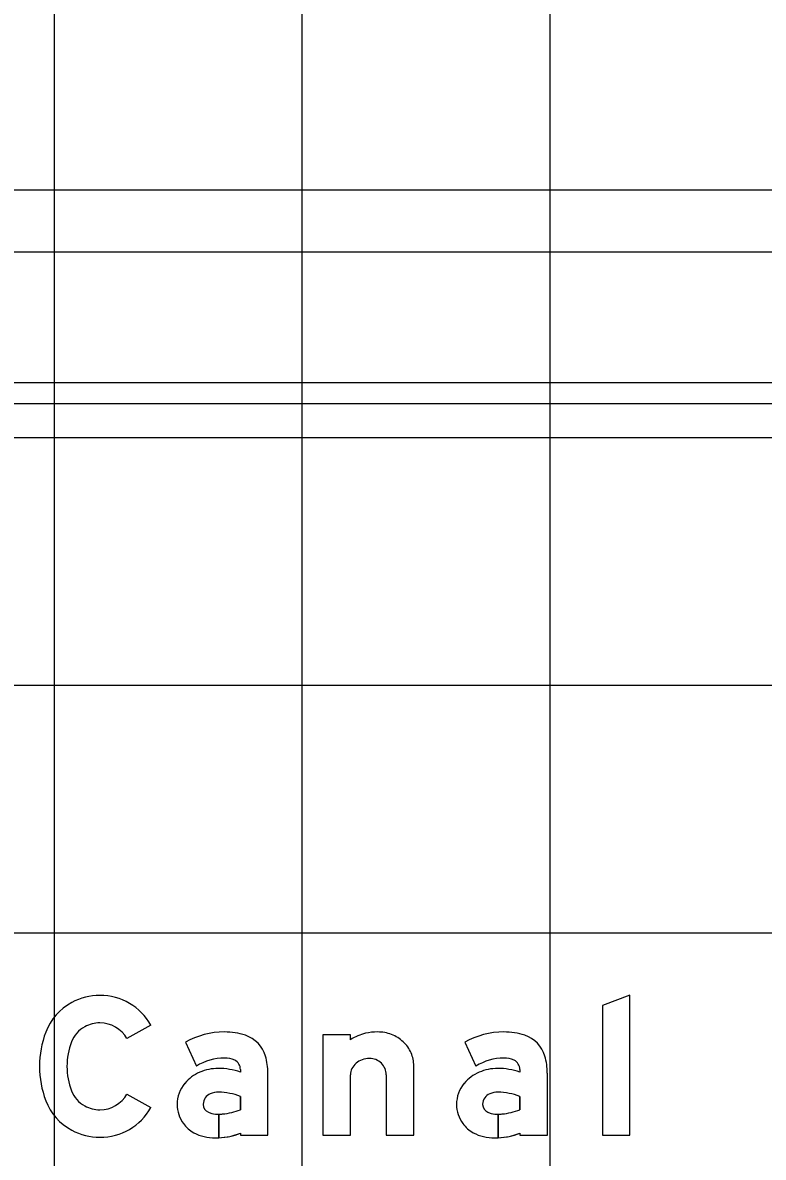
# Model space of a CAD drawing. Extents: x 1797809 to 2198143, y 249608 to 1237864.
# Drawn here: x 2196686.45 to 2196692.43, y 1237288.29 to 1237297.45 of the extents above; entities that cross this region are included whole.
import ezdxf

# ---------------------------------------------------------------- set-up
doc = ezdxf.new("R2010")
doc.units = 0
for name, color, linetype in [('GSBWFILL', 7, 'Continuous'), ('GSCOLORFILL', 7, 'Continuous'), ('GSDIMS', 7, 'Continuous'), ('GSOUTLINE', 7, 'Continuous'), ('GSSHT', 7, 'Continuous')]:
    doc.layers.add(name, color=color, linetype=linetype)

msp = doc.modelspace()

# ---------------------------------------------------------------- linework, layer by layer
at = {"layer": 'GSBWFILL'}
msp.add_line((2196689.3844, 1237288.9609), (2196689.3844, 1237288.4737), dxfattribs=at)
msp.add_lwpolyline([(2196691.3505, 1237288.4737), (2196691.3505, 1237289.6039), (2196691.1284, 1237289.5197), (2196691.1284, 1237288.4737)], close=True, dxfattribs=at)
for points in [[(2196687.4848, 1237289.3622), (2196687.2916, 1237289.2527)], [(2196689.0956, 1237289.2444), (2196689.0956, 1237289.2846), (2196688.8734, 1237289.2846), (2196688.8734, 1237288.4737), (2196689.0956, 1237288.4737), (2196689.0956, 1237288.9609)], [(2196687.7627, 1237289.2233), (2196687.8519, 1237289.0308)], [(2196690.0177, 1237289.2233), (2196690.1069, 1237289.0308)], [(2196688.2069, 1237289.0037), (2196688.2069, 1237288.9833)], [(2196689.3844, 1237288.4737), (2196689.6065, 1237288.4737), (2196689.6065, 1237289.034)], [(2196690.4619, 1237289.0037), (2196690.4619, 1237288.9833)], [(2196688.2069, 1237288.4892), (2196688.2069, 1237288.4737), (2196688.4291, 1237288.4737), (2196688.4291, 1237288.9749)], [(2196690.4619, 1237288.4892), (2196690.4619, 1237288.4737), (2196690.6841, 1237288.4737), (2196690.6841, 1237288.9749)], [(2196687.2916, 1237288.8055), (2196687.4848, 1237288.6959)], [(2196688.2069, 1237288.7866), (2196688.2069, 1237288.6787)], [(2196690.4619, 1237288.7866), (2196690.4619, 1237288.6787)], [(2196688.032, 1237288.4522), (2196688.032, 1237288.6428)], [(2196688.032, 1237288.6428), (2196688.032, 1237288.4522)], [(2196690.287, 1237288.4522), (2196690.287, 1237288.6428)], [(2196690.287, 1237288.6428), (2196690.287, 1237288.4522)]]:
    msp.add_lwpolyline(points, dxfattribs=at)
for centre, radius, start, end in [((2196690.3329, 1237288.67), 0.6367, 90, 119.66311), ((2196690.3329, 1237288.763), 0.5438, 71.83405, 90), ((2196690.4245, 1237289.0422), 0.2499, 16.31648, 71.83405), ((2196690.3329, 1237288.67), 0.4257, 90, 122.05672), ((2196690.3408, 1237288.9276), 0.1683, 63.61879, 92.70722), ((2196690.1945, 1237288.9749), 0.4895, 0, 16.31648), ((2196690.2837, 1237288.6314), 0.3809, 90, 113.17684), ((2196690.2837, 1237288.4515), 0.5608, 71.47545, 90), ((2196690.3786, 1237289.0037), 0.0833, 360, 63.61879), ((2196690.2576, 1237288.6881), 0.3185, 112.87736, 140.18708), ((2196690.2184, 1237288.7208), 0.2675, 140.18708, 180), ((2196690.2827, 1237288.6602), 0.1606, 88.64034, 113.40801), ((2196690.271, 1237288.2749), 0.5462, 69.54541, 88.37496), ((2196690.2564, 1237288.721), 0.0944, 113.40801, 177.70754), ((2196690.2625, 1237288.7208), 0.1006, 177.70754, 180), ((2196690.2066, 1237288.7208), 0.2557, 180, 216.84942), ((2196690.2286, 1237288.7208), 0.0666, 180, 247.96602), ((2196690.287, 1237288.8649), 0.2222, 247.96602, 270), ((2196690.287, 1237288.8649), 0.2222, 270.01432, 278.18856), ((2196690.274, 1237289.1565), 0.5135, 274.98299, 291.46462), ((2196690.2293, 1237288.7378), 0.2841, 216.84942, 239.60642), ((2196690.2584, 1237288.8337), 0.3822, 243.11972, 270), ((2196690.2584, 1237289.0184), 0.567, 270, 272.88577), ((2196690.2584, 1237289.0184), 0.567, 272.89139, 291.03047)]:
    msp.add_arc(centre, radius, start, end, dxfattribs=at)
for centre, major_axis, ratio, start_param, end_param in [((2196687.0733, 1237289.1219), (0, 0.48), 0.999994, 0, 0.495249), ((2196687.0733, 1237289.129), (0, 0.473), 0.999994, 5.228016, 6.283185), ((2196687.0616, 1237289.1436), (0, 0.4554), 0.999994, 0.495249, 1.205818), ((2196687.0733, 1237289.1219), (0, 0.2579), 0.999994, 0, 0.495249), ((2196687.0733, 1237289.129), (0, 0.2508), 0.999994, 5.228016, 6.283185), ((2196687.3613, 1237289.0291), (0, 0.7763), 0.999994, 1.205818, 1.935775), ((2196687.0616, 1237289.1436), (0, 0.2333), 0.999994, 0.495249, 1.205818), ((2196688.0779, 1237288.67), (0, 0.6367), 0.999995, 0, 0.517719), ((2196688.0779, 1237288.763), (0, 0.5438), 0.999995, 5.96613, 6.283185), ((2196688.1695, 1237289.0422), (0, 0.2499), 0.999995, 4.997165, 5.96613), ((2196689.3105, 1237288.907), (0, 0.4), 0.999997, 0.235088, 0.567132), ((2196689.3143, 1237288.8624), (0, 0.4444), 0.999997, 0, 0.219986), ((2196689.3143, 1237288.994), (0, 0.3128), 0.999997, 5.914285, 6.283185), ((2196689.3218, 1237289.0135), (0, 0.2919), 0.999997, 5.532258, 5.914285), ((2196687.3613, 1237289.0291), (0, 0.5541), 0.999994, 1.205818, 1.935775), ((2196689.3334, 1237289.026), (0, 0.2748), 0.999997, 5.130076, 5.532258), ((2196688.0779, 1237288.67), (0, 0.4257), 0.999995, 0, 0.559495), ((2196688.0858, 1237288.9276), (0, 0.1683), 0.999995, 5.822746, 6.330435), ((2196687.9395, 1237288.9749), (0, 0.4895), 0.999995, 4.712389, 4.997165), ((2196689.248, 1237288.9185), (0, 0.1749), 0.999997, 0, 0.345704), ((2196689.248, 1237288.953), (0, 0.1403), 0.999997, 5.900624, 6.283185), ((2196689.3515, 1237289.034), (0, 0.2551), 0.999997, 4.712389, 5.130076), ((2196688.0287, 1237288.6314), (0, 0.3809), 0.999995, 0, 0.404512), ((2196688.0287, 1237288.4515), (0, 0.5608), 0.999995, 5.959871, 6.283185), ((2196688.1236, 1237289.0037), (0, 0.0833), 0.999995, 4.712389, 5.822746), ((2196689.2113, 1237288.9608), (0, 0.1157), 0.999997, 1.126231, 1.570796), ((2196689.229, 1237288.9524), (0, 0.1354), 0.999997, 0.715718, 1.126231), ((2196689.2405, 1237288.9392), (0, 0.1529), 0.999997, 0.345704, 0.715718), ((2196689.2495, 1237288.9568), (0, 0.1362), 0.999997, 5.51227, 5.900624), ((2196689.2519, 1237288.9593), (0, 0.1328), 0.999997, 5.115435, 5.51227), ((2196689.2556, 1237288.9608), (0, 0.1288), 0.999997, 4.712389, 5.115435), ((2196688.0026, 1237288.6881), (0, 0.3185), 0.999995, 0.399285, 0.87593), ((2196687.0616, 1237288.9146), (0, 0.2333), 0.999994, 1.935775, 2.646344), ((2196687.9635, 1237288.7208), (0, 0.2675), 0.999995, 0.87593, 1.570796), ((2196688.0277, 1237288.6602), (0, 0.1606), 0.999995, 6.259455, 6.691732), ((2196688.016, 1237288.2749), (0, 0.5462), 0.999995, 5.926185, 6.254823), ((2196687.0616, 1237288.9146), (0, 0.4554), 0.999994, 1.935775, 2.646344), ((2196687.0733, 1237288.9292), (0, 0.2508), 0.999994, 3.141593, 4.196762), ((2196688.0014, 1237288.721), (0, 0.0944), 0.999995, 0.408547, 1.530785), ((2196688.0075, 1237288.7208), (0, 0.1006), 0.999995, 1.530785, 1.570796), ((2196687.0733, 1237288.9362), (0, 0.2579), 0.999994, 2.646344, 3.141593), ((2196687.0733, 1237288.9292), (0, 0.473), 0.999994, 3.141593, 4.196762), ((2196687.9516, 1237288.7208), (0, 0.2557), 0.999995, 1.570796, 2.21394), ((2196687.9736, 1237288.7208), (0, 0.0666), 0.999995, 1.570796, 2.757027), ((2196688.032, 1237288.8649), (0, 0.2222), 0.999995, 2.757027, 3.141593), ((2196688.032, 1237288.8649), (0, 0.2222), 0.999995, 3.141843, 3.28451), ((2196688.019, 1237289.1565), (0, 0.5135), 0.999995, 3.228562, 3.516221), ((2196687.9743, 1237288.7378), (0, 0.2841), 0.999995, 2.21394, 2.611125), ((2196687.0733, 1237288.9362), (0, 0.48), 0.999994, 2.646344, 3.141593), ((2196688.0034, 1237288.8337), (0, 0.3822), 0.999995, 2.672443, 3.141593), ((2196688.0034, 1237289.0184), (0, 0.567), 0.999995, 3.141593, 3.191959), ((2196688.0034, 1237289.0184), (0, 0.567), 0.999995, 3.192057, 3.508644)]:
    msp.add_ellipse(centre, major_axis=major_axis, ratio=ratio, start_param=start_param, end_param=end_param, dxfattribs=at)
at = {"layer": 'GSCOLORFILL'}
for p, q in [((2196697.5184, 1237294.5466), (2196669.5101, 1237294.5466)), ((2196669.5101, 1237294.3799), (2196697.5184, 1237294.3799)), ((2196689.3844, 1237288.9609), (2196689.3844, 1237288.4737))]:
    msp.add_line(p, q, dxfattribs=at)
msp.add_lwpolyline([(2196691.3505, 1237288.4737), (2196691.3505, 1237289.6039), (2196691.1284, 1237289.5197), (2196691.1284, 1237288.4737)], close=True, dxfattribs=at)
for points in [[(2196687.4848, 1237289.3622), (2196687.2916, 1237289.2527)], [(2196689.0956, 1237289.2444), (2196689.0956, 1237289.2846), (2196688.8734, 1237289.2846), (2196688.8734, 1237288.4737), (2196689.0956, 1237288.4737), (2196689.0956, 1237288.9609)], [(2196687.7627, 1237289.2233), (2196687.8519, 1237289.0308)], [(2196690.0177, 1237289.2233), (2196690.1069, 1237289.0308)], [(2196688.2069, 1237289.0037), (2196688.2069, 1237288.9833)], [(2196689.3844, 1237288.4737), (2196689.6065, 1237288.4737), (2196689.6065, 1237289.034)], [(2196690.4619, 1237289.0037), (2196690.4619, 1237288.9833)], [(2196688.2069, 1237288.4892), (2196688.2069, 1237288.4737), (2196688.4291, 1237288.4737), (2196688.4291, 1237288.9749)], [(2196690.4619, 1237288.4892), (2196690.4619, 1237288.4737), (2196690.6841, 1237288.4737), (2196690.6841, 1237288.9749)], [(2196687.2916, 1237288.8055), (2196687.4848, 1237288.6959)], [(2196688.2069, 1237288.7866), (2196688.2069, 1237288.6787)], [(2196690.4619, 1237288.7866), (2196690.4619, 1237288.6787)], [(2196688.032, 1237288.4522), (2196688.032, 1237288.6428)], [(2196688.032, 1237288.6428), (2196688.032, 1237288.4522)], [(2196690.287, 1237288.4522), (2196690.287, 1237288.6428)], [(2196690.287, 1237288.6428), (2196690.287, 1237288.4522)]]:
    msp.add_lwpolyline(points, dxfattribs=at)
for centre, radius, start, end in [((2196690.3329, 1237288.67), 0.6367, 90, 119.66311), ((2196690.3329, 1237288.763), 0.5438, 71.83405, 90), ((2196690.4245, 1237289.0422), 0.2499, 16.31648, 71.83405), ((2196690.3329, 1237288.67), 0.4257, 90, 122.05672), ((2196690.3408, 1237288.9276), 0.1683, 63.61879, 92.70722), ((2196690.1945, 1237288.9749), 0.4895, 0, 16.31648), ((2196690.2837, 1237288.6314), 0.3809, 90, 113.17684), ((2196690.2837, 1237288.4515), 0.5608, 71.47545, 90), ((2196690.3786, 1237289.0037), 0.0833, 360, 63.61879), ((2196690.2576, 1237288.6881), 0.3185, 112.87736, 140.18708), ((2196690.2184, 1237288.7208), 0.2675, 140.18708, 180), ((2196690.2827, 1237288.6602), 0.1606, 88.64034, 113.40801), ((2196690.271, 1237288.2749), 0.5462, 69.54541, 88.37496), ((2196690.2564, 1237288.721), 0.0944, 113.40801, 177.70754), ((2196690.2625, 1237288.7208), 0.1006, 177.70754, 180), ((2196690.2066, 1237288.7208), 0.2557, 180, 216.84942), ((2196690.2286, 1237288.7208), 0.0666, 180, 247.96602), ((2196690.287, 1237288.8649), 0.2222, 247.96602, 270), ((2196690.287, 1237288.8649), 0.2222, 270.01432, 278.18856), ((2196690.274, 1237289.1565), 0.5135, 274.98299, 291.46462), ((2196690.2293, 1237288.7378), 0.2841, 216.84942, 239.60642), ((2196690.2584, 1237288.8337), 0.3822, 243.11972, 270), ((2196690.2584, 1237289.0184), 0.567, 270, 272.88577), ((2196690.2584, 1237289.0184), 0.567, 272.89139, 291.03047)]:
    msp.add_arc(centre, radius, start, end, dxfattribs=at)
for centre, major_axis, ratio, start_param, end_param in [((2196687.0733, 1237289.1219), (0, 0.48), 0.999994, 0, 0.495249), ((2196687.0733, 1237289.129), (0, 0.473), 0.999994, 5.228016, 6.283185), ((2196687.0616, 1237289.1436), (0, 0.4554), 0.999994, 0.495249, 1.205818), ((2196687.0733, 1237289.1219), (0, 0.2579), 0.999994, 0, 0.495249), ((2196687.0733, 1237289.129), (0, 0.2508), 0.999994, 5.228016, 6.283185), ((2196687.3613, 1237289.0291), (0, 0.7763), 0.999994, 1.205818, 1.935775), ((2196687.0616, 1237289.1436), (0, 0.2333), 0.999994, 0.495249, 1.205818), ((2196688.0779, 1237288.67), (0, 0.6367), 0.999995, 0, 0.517719), ((2196688.0779, 1237288.763), (0, 0.5438), 0.999995, 5.96613, 6.283185), ((2196688.1695, 1237289.0422), (0, 0.2499), 0.999995, 4.997165, 5.96613), ((2196689.3105, 1237288.907), (0, 0.4), 0.999997, 0.235088, 0.567132), ((2196689.3143, 1237288.8624), (0, 0.4444), 0.999997, 0, 0.219986), ((2196689.3143, 1237288.994), (0, 0.3128), 0.999997, 5.914285, 6.283185), ((2196689.3218, 1237289.0135), (0, 0.2919), 0.999997, 5.532258, 5.914285), ((2196687.3613, 1237289.0291), (0, 0.5541), 0.999994, 1.205818, 1.935775), ((2196689.3334, 1237289.026), (0, 0.2748), 0.999997, 5.130076, 5.532258), ((2196688.0779, 1237288.67), (0, 0.4257), 0.999995, 0, 0.559495), ((2196688.0858, 1237288.9276), (0, 0.1683), 0.999995, 5.822746, 6.330435), ((2196687.9395, 1237288.9749), (0, 0.4895), 0.999995, 4.712389, 4.997165), ((2196689.248, 1237288.9185), (0, 0.1749), 0.999997, 0, 0.345704), ((2196689.248, 1237288.953), (0, 0.1403), 0.999997, 5.900624, 6.283185), ((2196689.3515, 1237289.034), (0, 0.2551), 0.999997, 4.712389, 5.130076), ((2196688.0287, 1237288.6314), (0, 0.3809), 0.999995, 0, 0.404512), ((2196688.0287, 1237288.4515), (0, 0.5608), 0.999995, 5.959871, 6.283185), ((2196688.1236, 1237289.0037), (0, 0.0833), 0.999995, 4.712389, 5.822746), ((2196689.2113, 1237288.9608), (0, 0.1157), 0.999997, 1.126231, 1.570796), ((2196689.229, 1237288.9524), (0, 0.1354), 0.999997, 0.715718, 1.126231), ((2196689.2405, 1237288.9392), (0, 0.1529), 0.999997, 0.345704, 0.715718), ((2196689.2495, 1237288.9568), (0, 0.1362), 0.999997, 5.51227, 5.900624), ((2196689.2519, 1237288.9593), (0, 0.1328), 0.999997, 5.115435, 5.51227), ((2196689.2556, 1237288.9608), (0, 0.1288), 0.999997, 4.712389, 5.115435), ((2196688.0026, 1237288.6881), (0, 0.3185), 0.999995, 0.399285, 0.87593), ((2196687.0616, 1237288.9146), (0, 0.2333), 0.999994, 1.935775, 2.646344), ((2196687.9635, 1237288.7208), (0, 0.2675), 0.999995, 0.87593, 1.570796), ((2196688.0277, 1237288.6602), (0, 0.1606), 0.999995, 6.259455, 6.691732), ((2196688.016, 1237288.2749), (0, 0.5462), 0.999995, 5.926185, 6.254823), ((2196687.0616, 1237288.9146), (0, 0.4554), 0.999994, 1.935775, 2.646344), ((2196687.0733, 1237288.9292), (0, 0.2508), 0.999994, 3.141593, 4.196762), ((2196688.0014, 1237288.721), (0, 0.0944), 0.999995, 0.408547, 1.530785), ((2196688.0075, 1237288.7208), (0, 0.1006), 0.999995, 1.530785, 1.570796), ((2196687.0733, 1237288.9362), (0, 0.2579), 0.999994, 2.646344, 3.141593), ((2196687.0733, 1237288.9292), (0, 0.473), 0.999994, 3.141593, 4.196762), ((2196687.9516, 1237288.7208), (0, 0.2557), 0.999995, 1.570796, 2.21394), ((2196687.9736, 1237288.7208), (0, 0.0666), 0.999995, 1.570796, 2.757027), ((2196688.032, 1237288.8649), (0, 0.2222), 0.999995, 2.757027, 3.141593), ((2196688.032, 1237288.8649), (0, 0.2222), 0.999995, 3.141843, 3.28451), ((2196688.019, 1237289.1565), (0, 0.5135), 0.999995, 3.228562, 3.516221), ((2196687.9743, 1237288.7378), (0, 0.2841), 0.999995, 2.21394, 2.611125), ((2196687.0733, 1237288.9362), (0, 0.48), 0.999994, 2.646344, 3.141593), ((2196688.0034, 1237288.8337), (0, 0.3822), 0.999995, 2.672443, 3.141593), ((2196688.0034, 1237289.0184), (0, 0.567), 0.999995, 3.141593, 3.191959), ((2196688.0034, 1237289.0184), (0, 0.567), 0.999995, 3.192057, 3.508644)]:
    msp.add_ellipse(centre, major_axis=major_axis, ratio=ratio, start_param=start_param, end_param=end_param, dxfattribs=at)
at = {"layer": 'GSDIMS'}
msp.add_line((2196668.5101, 1237295.6045), (2196698.5184, 1237295.6045), dxfattribs=at)
at = {"layer": 'GSOUTLINE'}
msp.add_line((2196689.3844, 1237288.9609), (2196689.3844, 1237288.4737), dxfattribs=at)
msp.add_lwpolyline([(2196691.3505, 1237288.4737), (2196691.3505, 1237289.6039), (2196691.1284, 1237289.5197), (2196691.1284, 1237288.4737)], close=True, dxfattribs=at)
for points in [[(2196687.4848, 1237289.3622), (2196687.2916, 1237289.2527)], [(2196689.0956, 1237289.2444), (2196689.0956, 1237289.2846), (2196688.8734, 1237289.2846), (2196688.8734, 1237288.4737), (2196689.0956, 1237288.4737), (2196689.0956, 1237288.9609)], [(2196687.7627, 1237289.2233), (2196687.8519, 1237289.0308)], [(2196690.0177, 1237289.2233), (2196690.1069, 1237289.0308)], [(2196688.2069, 1237289.0037), (2196688.2069, 1237288.9833)], [(2196689.3844, 1237288.4737), (2196689.6065, 1237288.4737), (2196689.6065, 1237289.034)], [(2196690.4619, 1237289.0037), (2196690.4619, 1237288.9833)], [(2196688.2069, 1237288.4892), (2196688.2069, 1237288.4737), (2196688.4291, 1237288.4737), (2196688.4291, 1237288.9749)], [(2196690.4619, 1237288.4892), (2196690.4619, 1237288.4737), (2196690.6841, 1237288.4737), (2196690.6841, 1237288.9749)], [(2196687.2916, 1237288.8055), (2196687.4848, 1237288.6959)], [(2196688.2069, 1237288.6787), (2196688.2069, 1237288.7866)], [(2196690.4619, 1237288.6787), (2196690.4619, 1237288.7866)]]:
    msp.add_lwpolyline(points, dxfattribs=at)
for centre, radius, start, end in [((2196690.3329, 1237288.67), 0.6367, 90, 119.66311), ((2196690.3329, 1237288.763), 0.5438, 71.83405, 90), ((2196690.4245, 1237289.0422), 0.2499, 16.31648, 71.83405), ((2196690.3329, 1237288.67), 0.4257, 90, 122.05672), ((2196690.3408, 1237288.9276), 0.1683, 63.61879, 92.70722), ((2196690.1945, 1237288.9749), 0.4895, 0, 16.31648), ((2196690.2837, 1237288.6314), 0.3809, 90, 113.17684), ((2196690.2837, 1237288.4515), 0.5608, 71.47545, 90), ((2196690.3786, 1237289.0037), 0.0833, 360, 63.61879), ((2196690.2576, 1237288.6881), 0.3185, 112.87736, 140.18708), ((2196690.2184, 1237288.7208), 0.2675, 140.18708, 180), ((2196690.2827, 1237288.6602), 0.1606, 88.64753, 113.40801), ((2196690.271, 1237288.2749), 0.5462, 69.54541, 88.37289), ((2196690.2863, 1237288.8125), 0.00833, 88.37289, 88.64753), ((2196690.2564, 1237288.721), 0.0944, 113.40801, 177.70754), ((2196690.2625, 1237288.7208), 0.1006, 177.70754, 180), ((2196690.2066, 1237288.7208), 0.2557, 180, 216.84942), ((2196690.2286, 1237288.7208), 0.0666, 180, 247.96602), ((2196690.287, 1237288.8649), 0.2222, 247.96602, 278.18856), ((2196690.274, 1237289.1565), 0.5135, 274.98299, 291.46462), ((2196690.2293, 1237288.7378), 0.2841, 216.84942, 239.60642), ((2196690.2584, 1237288.8337), 0.3822, 243.11972, 270), ((2196690.2584, 1237289.0184), 0.567, 270, 291.03047)]:
    msp.add_arc(centre, radius, start, end, dxfattribs=at)
for centre, major_axis, ratio, start_param, end_param in [((2196687.0733, 1237289.1219), (0, 0.48), 0.999994, 0, 0.495249), ((2196687.0733, 1237289.129), (0, 0.473), 0.999994, 5.228016, 6.283185), ((2196687.0616, 1237289.1436), (0, 0.4554), 0.999994, 0.495249, 1.205818), ((2196687.0733, 1237289.1219), (0, 0.2579), 0.999994, 0, 0.495249), ((2196687.0733, 1237289.129), (0, 0.2508), 0.999994, 5.228016, 6.283185), ((2196687.3613, 1237289.0291), (0, 0.7763), 0.999994, 1.205818, 1.935775), ((2196687.0616, 1237289.1436), (0, 0.2333), 0.999994, 0.495249, 1.205818), ((2196688.0779, 1237288.67), (0, 0.6367), 0.999995, 6.283185, 6.800904), ((2196688.0779, 1237288.763), (0, 0.5438), 0.999995, 5.96613, 6.283185), ((2196688.1695, 1237289.0422), (0, 0.2499), 0.999995, 4.997165, 5.96613), ((2196689.3105, 1237288.907), (0, 0.4), 0.999997, 0.235088, 0.567132), ((2196689.3143, 1237288.8624), (0, 0.4444), 0.999997, 0, 0.219986), ((2196689.3143, 1237288.994), (0, 0.3128), 0.999997, 5.914285, 6.283185), ((2196689.3218, 1237289.0135), (0, 0.2919), 0.999997, 5.532258, 5.914285), ((2196687.3613, 1237289.0291), (0, 0.5541), 0.999994, 1.205818, 1.935775), ((2196689.3334, 1237289.026), (0, 0.2748), 0.999997, 5.130076, 5.532258), ((2196688.0779, 1237288.67), (0, 0.4257), 0.999995, 0, 0.559495), ((2196688.0858, 1237288.9276), (0, 0.1683), 0.999995, 5.822746, 6.330435), ((2196687.9395, 1237288.9749), (0, 0.4895), 0.999995, 4.712389, 4.997165), ((2196689.248, 1237288.9185), (0, 0.1749), 0.999997, 0, 0.345704), ((2196689.248, 1237288.953), (0, 0.1403), 0.999997, 5.900624, 6.283185), ((2196689.3515, 1237289.034), (0, 0.2551), 0.999997, 4.712389, 5.130076), ((2196688.0287, 1237288.6314), (0, 0.3809), 0.999995, 0, 0.404512), ((2196688.0287, 1237288.4515), (0, 0.5608), 0.999995, 5.959871, 6.283185), ((2196688.1236, 1237289.0037), (0, 0.0833), 0.999995, 4.712389, 5.822746), ((2196689.2113, 1237288.9608), (0, 0.1157), 0.999997, 1.126231, 1.570796), ((2196689.229, 1237288.9524), (0, 0.1354), 0.999997, 0.715718, 1.126231), ((2196689.2405, 1237288.9392), (0, 0.1529), 0.999997, 0.345704, 0.715718), ((2196689.2495, 1237288.9568), (0, 0.1362), 0.999997, 5.51227, 5.900624), ((2196689.2519, 1237288.9593), (0, 0.1328), 0.999997, 5.115435, 5.51227), ((2196689.2556, 1237288.9608), (0, 0.1288), 0.999997, 4.712389, 5.115435), ((2196688.0026, 1237288.6881), (0, 0.3185), 0.999995, 0.399285, 0.87593), ((2196687.0616, 1237288.9146), (0, 0.2333), 0.999994, 1.935775, 2.646344), ((2196687.9635, 1237288.7208), (0, 0.2675), 0.999995, 0.87593, 1.570796), ((2196688.0277, 1237288.6602), (0, 0.1606), 0.999995, 6.25958, 6.691732), ((2196688.016, 1237288.2749), (0, 0.5462), 0.999995, 5.926185, 6.254787), ((2196688.0313, 1237288.8125), (0, 0.00833), 0.999995, 6.254787, 6.25958), ((2196687.0616, 1237288.9146), (0, 0.4554), 0.999994, 1.935775, 2.646344), ((2196687.0733, 1237288.9292), (0, 0.2508), 0.999994, 3.141593, 4.196762), ((2196688.0014, 1237288.721), (0, 0.0944), 0.999995, 0.408547, 1.530785), ((2196688.0075, 1237288.7208), (0, 0.1006), 0.999995, 1.530785, 1.570796), ((2196687.0733, 1237288.9362), (0, 0.2579), 0.999994, 2.646344, 3.141593), ((2196687.0733, 1237288.9292), (0, 0.473), 0.999994, 3.141593, 4.196762), ((2196687.9516, 1237288.7208), (0, 0.2557), 0.999995, 1.570796, 2.21394), ((2196687.9736, 1237288.7208), (0, 0.0666), 0.999995, 1.570796, 2.757027), ((2196688.032, 1237288.8649), (0, 0.2222), 0.999995, 2.757027, 3.28451), ((2196688.019, 1237289.1565), (0, 0.5135), 0.999995, 3.228562, 3.516221), ((2196687.9743, 1237288.7378), (0, 0.2841), 0.999995, 2.21394, 2.611125), ((2196687.0733, 1237288.9362), (0, 0.48), 0.999994, 2.646344, 3.141593), ((2196688.0034, 1237288.8337), (0, 0.3822), 0.999995, 2.672443, 3.141593), ((2196688.0034, 1237289.0184), (0, 0.567), 0.999995, 3.141593, 3.508644)]:
    msp.add_ellipse(centre, major_axis=major_axis, ratio=ratio, start_param=start_param, end_param=end_param, dxfattribs=at)
at = {"layer": 'GSSHT'}
for p, q in [((2196686.7065, 1237258.1062), (2196686.7065, 1237318.1062)), ((2196688.7065, 1237258.1062), (2196688.7065, 1237318.1062)), ((2196690.7065, 1237258.1062), (2196690.7065, 1237318.1062)), ((2196604.7065, 1237296.1062), (2196734.7065, 1237296.1062)), ((2196604.7065, 1237294.1062), (2196734.7065, 1237294.1062)), ((2196604.7065, 1237292.1062), (2196734.7065, 1237292.1062)), ((2196604.7065, 1237290.1062), (2196734.7065, 1237290.1062))]:
    msp.add_line(p, q, dxfattribs=at)

doc.saveas('drawing.dxf')
